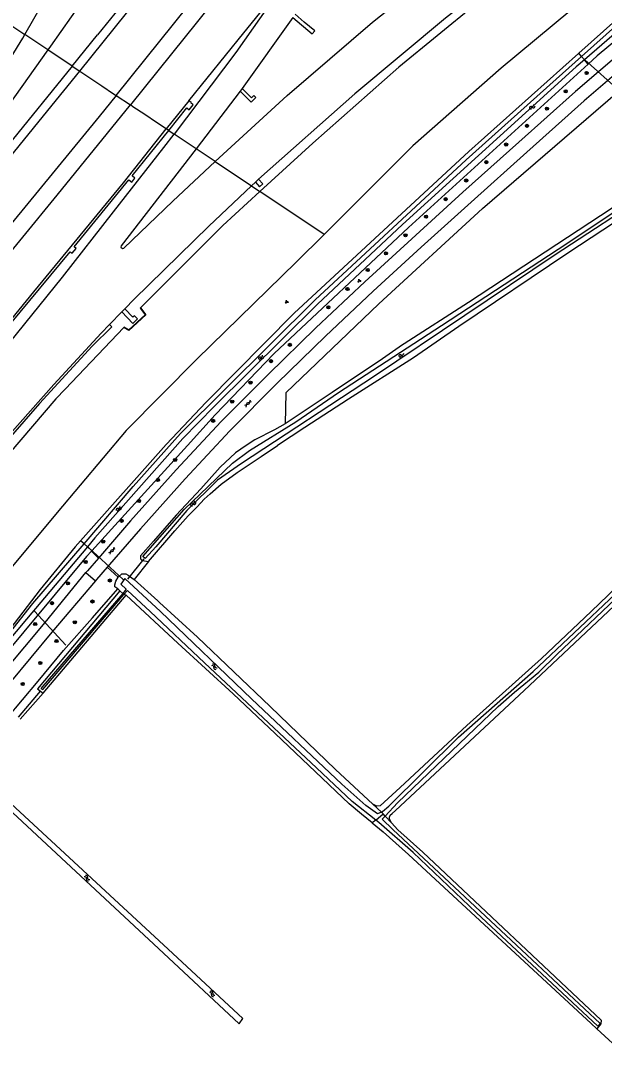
# Model space of a CAD drawing. Extents: x 135990 to 139000, y 393500 to 396000.
# Drawn here: x 136512.1 to 136661.2, y 395344.5 to 395608.5 of the extents above; entities that cross this region are included whole.
import ezdxf

# ---------------------------------------------------------------- set-up
doc = ezdxf.new("R2010")
doc.units = 0
for name, color, linetype in [('gg-knt-BGT kruinlijn', 7, 'Continuous'), ('gg-knt-bronhoudergrens', 7, 'Continuous'), ('gg-knt-verharding', 7, 'Continuous'), ('gg-kntw-bovenkant insteek waterloop', 7, 'Continuous'), ('gg-kntw-waterlijn', 7, 'Continuous'), ('gg-kwrk-duiker nz buis', 7, 'Continuous'), ('gt-grn-groengrens', 7, 'Continuous'), ('gt-grn-vlakafsluiter', 7, 'Continuous'), ('gt-grn-weggrens', 7, 'Continuous'), ('gt-symb-boom', 7, 'Continuous'), ('gt-symb-gesloten verharding', 7, 'Continuous'), ('gt-symb-groenvak', 7, 'Continuous'), ('gt-symb-watersymbool', 7, 'Continuous'), ('gx-grn-maaiveld', 7, 'Continuous')]:
    doc.layers.add(name, color=color, linetype=linetype)

# ---------------------------------------------------------------- blocks, each defined once
blk = doc.blocks.new('gt0-WA')
at = {"layer": 'gt-symb-watersymbool'}
for centre, start, end in [((-0.32, 0.02), 28.0725, 151.9275), ((0.43, 0.42), 208.0725, 331.9275), ((-0.32, -0.43), 28.0725, 151.9275), ((0.43, -0.03), 208.0725, 331.9275)]:
    blk.add_arc(centre, 0.425, start, end, dxfattribs=at)
blk = doc.blocks.new('gt0-BOOM')
at = {"layer": 'gt-symb-boom'}
for radius in [0.4, 0.2]:
    blk.add_circle((0, 0), radius, dxfattribs=at)
blk = doc.blocks.new('gt0-GESVH1')
at = {"layer": 'gt-symb-gesloten verharding'}
for p, q in [((-0.99, -0.26), (0.01, 0.24)), ((0.01, -0.26), (-0.99, 0.24)), ((0.01, 0.24), (1.01, -0.26)), ((1.01, 0.24), (0.01, -0.26))]:
    blk.add_line(p, q, dxfattribs=at)
blk = doc.blocks.new('gt0-GRVAK')
at = {"layer": 'gt-symb-groenvak'}
for p, q in [((-0.11, 0.19), (-0.23, 0.24)), ((-0.18, 0.15), (0.09, 0.15)), ((-0.09, 0.21), (-0.16, 0.32)), ((-0.05, 0.21), (-0.05, 0.39)), ((0, 0.21), (0.06, 0.32)), ((0.01, 0.19), (0.13, 0.24)), ((0.26, -0.05), (0.2, 0.06)), ((0.3, -0.05), (0.3, 0.13)), ((0.35, -0.05), (0.41, 0.06)), ((-0.25, -0.23), (-0.36, -0.18)), ((-0.32, -0.26), (-0.05, -0.26)), ((-0.23, -0.21), (-0.29, -0.09)), ((-0.18, -0.2), (-0.18, -0.02)), ((-0.14, -0.21), (-0.07, -0.09)), ((-0.12, -0.23), (0, -0.18)), ((0.24, -0.07), (0.12, -0.02)), ((0.17, -0.11), (0.44, -0.11)), ((0.37, -0.07), (0.49, -0.02))]:
    blk.add_line(p, q, dxfattribs=at)

msp = doc.modelspace()

# ---------------------------------------------------------------- linework, layer by layer
at = {"layer": 'gg-knt-BGT kruinlijn'}
for p, q in [((136551.675, 395629.56), (136531.747, 395604.823)), ((136628.322, 395612.551), (136608.693, 395596.561)), ((136525.296, 395596.866), (136531.747, 395604.823)), ((136525.296, 395596.866), (136508.887, 395576.627)), ((136608.693, 395596.561), (136586.749, 395577.184)), ((136573.254, 395564.826), (136586.749, 395577.184)), ((136573.254, 395564.826), (136563.806, 395556.175)), ((136563.806, 395556.175), (136542.748, 395535.133)), ((136544.07, 395533.322), (136539.761, 395529.367)), ((136542.748, 395535.133), (136544.07, 395533.322)), ((136538.475, 395530.162), (136523.508, 395514.359)), ((136539.761, 395529.367), (136538.475, 395530.162)), ((136523.508, 395514.359), (136521.161, 395511.876)), ((136521.161, 395511.876), (136503.696, 395491.543))]:
    msp.add_line(p, q, dxfattribs=at)
at = {"layer": 'gg-knt-bronhoudergrens'}
msp.add_line((136666.341, 395344.538), (136659.299, 395351.08), dxfattribs=at)
msp.add_lwpolyline([(136659.299, 395351.08), (136657.845, 395352.372), (136657.86, 395352.406)], dxfattribs=at)
at = {"layer": 'gg-knt-verharding'}
for p in [(136531.977, 395471.257), (136528.779, 395467.524)]:
    msp.add_line(p, (136529.173, 395468.008), dxfattribs=at)
for points in [[(136757.175, 395667.596), (136754.199, 395665.725), (136738.747, 395655.444), (136723.088, 395644.762), (136708.787, 395634.22), (136688.221, 395618.823), (136672.666, 395606.449), (136653.853, 395590.353), (136639.373, 395577.413), (136625.063, 395564.646), (136600.045, 395541.8), (136587.525, 395530.012), (136575.38, 395518.147), (136563.34, 395506.081), (136551.882, 395493.782), (136540.205, 395480.793), (136531.977, 395471.257)], [(136752.674, 395660.754), (136740.374, 395652.712), (136725.153, 395642.238), (136709.981, 395631.17), (136690.283, 395616.351), (136674.473, 395603.792), (136656.056, 395587.976), (136641.39, 395574.906), (136627.14, 395562.146), (136614.403, 395550.633), (136602.189, 395539.425), (136589.961, 395527.896), (136577.622, 395515.872), (136565.539, 395503.712), (136554.123, 395491.474), (136542.771, 395478.752), (136534.249, 395468.921)], [(136432.897, 395350.499), (136476.36, 395404.544), (136518.42, 395454.805), (136528.779, 395467.524)], [(136534.249, 395468.921), (136531.516, 395465.769), (136531.236, 395465.44)], [(136531.236, 395465.44), (136520.138, 395452.36), (136509.397, 395439.378), (136498.57, 395426.205), (136487.972, 395413.263), (136477.16, 395400.121), (136466.703, 395387.377), (136461.205, 395380.628), (136450.153, 395366.863), (136439.151, 395353.262), (136436.917, 395350.098)]]:
    msp.add_lwpolyline(points, dxfattribs=at)
at = {"layer": 'gg-kntw-bovenkant insteek waterloop'}
for p, q in [((136539.554, 395466.852), (136541.089, 395465.771)), ((136537.468, 395462.896), (136536.917, 395463.395)), ((136538.194, 395462.239), (136537.468, 395462.896)), ((136538.227, 395462.209), (136538.194, 395462.239)), ((136538.51, 395461.953), (136538.227, 395462.209)), ((136611.185, 395395.567), (136657.86, 395352.406)), ((136660.408, 395353.24), (136614.825, 395396.123))]:
    msp.add_line(p, q, dxfattribs=at)
for points in [[(136679.48, 395571.661), (136679.257, 395571.313), (136660.195, 395558.608), (136626.535, 395536.539), (136610.101, 395525.936)], [(136610.101, 395525.936), (136609.686, 395525.668), (136604.574, 395522.157), (136591.667, 395513.485), (136579.66, 395505.541)], [(136579.66, 395505.541), (136576.927, 395503.953), (136571.916, 395501.405), (136569.712, 395500)], [(136569.712, 395500), (136566.992, 395498.134), (136563.068, 395494.421), (136558.122, 395488.891), (136551.843, 395482.234), (136546.06, 395475.582), (136542.741, 395471.859), (136542.762, 395471.028), (136543.014, 395470.808)], [(136554.903, 395482.001), (136557.188, 395484.293), (136559.001, 395486.304), (136560.527, 395487.684), (136563.379, 395490.134), (136567.445, 395493.113), (136573.552, 395497.143), (136577.708, 395500)], [(136606.873, 395403.643), (136606.318, 395404.639), (136606.317, 395405.135), (136606.533, 395405.608), (136606.966, 395406.057), (136607.817, 395406.792), (136620.423, 395418.5), (136640.75, 395437.475), (136666.54, 395461.653), (136695.073, 395488.294), (136707.923, 395500)], [(136544.785, 395470.359), (136551.524, 395478.233), (136554.903, 395482.001)], [(136543.014, 395470.808), (136543.265, 395470.587), (136544.785, 395470.359)], [(136537.026, 395466.355), (136537.997, 395467.187), (136538.995, 395467.246), (136539.554, 395466.852)], [(136536.917, 395463.395), (136536.212, 395463.905), (136536.211, 395464.404), (136536.419, 395465.319), (136537.026, 395466.355)], [(136547.63, 395459.929), (136547.179, 395460.342), (136541.089, 395465.771)], [(136537.468, 395462.896), (136516.405, 395437.824), (136517.166, 395437.276), (136517.903, 395436.746)], [(136507.571, 395408.62), (136548.649, 395370.333), (136567.969, 395352.327), (136568.845, 395353.696), (136549.789, 395371.359), (136508.483, 395409.645)], [(136614.825, 395396.123), (136608.446, 395401.875), (136606.873, 395403.643)], [(136660.408, 395353.24), (136660.298, 395352.348), (136659.299, 395351.08)]]:
    msp.add_lwpolyline(points, dxfattribs=at)
at = {"layer": 'gg-kntw-waterlijn'}
for p, q in [((136539.086, 395463.275), (136538.194, 395462.239)), ((136538.51, 395461.953), (136539.393, 395462.986))]:
    msp.add_line(p, q, dxfattribs=at)
for points in [[(136604.272, 395406.389), (136603.292, 395405.906), (136600.258, 395408.083), (136594.154, 395413.491), (136571.124, 395435.295), (136547.843, 395457.641), (136538.707, 395466.02), (136537.685, 395464.59), (136539.086, 395463.275)], [(136538.194, 395462.239), (136517.303, 395437.985), (136517.783, 395437.694), (136538.51, 395461.953)]]:
    msp.add_lwpolyline(points, dxfattribs=at)
at = {"layer": 'gg-kwrk-duiker nz buis'}
for p, q in [((136665.174, 395590.491), (136656.193, 395598.456)), ((136529.44, 395473.932), (136538.325, 395465.771)), ((136543.581, 395471.075), (136539.407, 395465.875)), ((136523.648, 395448.991), (136515.682, 395457.684)), ((136511.581, 395430.605), (136517.166, 395437.276))]:
    msp.add_line(p, q, dxfattribs=at)
at = {"layer": 'gt-grn-groengrens'}
for p, q in [((136530.246, 395473.036), (136531.977, 395471.257)), ((136544.785, 395470.359), (136541.089, 395465.771)), ((136534.249, 395468.921), (136537.026, 395466.355))]:
    msp.add_line(p, q, dxfattribs=at)
for points in [[(136603.57, 395536.202), (136630.117, 395560.469), (136664.544, 395590.221)], [(136603.57, 395536.202), (136579.881, 395513.476), (136579.66, 395505.541)], [(136443.072, 395352.931), (136460.753, 395373.742), (136483.038, 395400.246), (136487.916, 395406.146), (136500, 395420.158), (136508.637, 395430.278), (136516.59, 395439.837), (136523.061, 395447.625), (136530.443, 395456.028), (136536.917, 395463.395)]]:
    msp.add_lwpolyline(points, dxfattribs=at)
at = {"layer": 'gt-grn-vlakafsluiter'}
msp.add_line((136605.228, 395405.379), (136606.873, 395403.643), dxfattribs=at)
at = {"layer": 'gt-grn-weggrens'}
msp.add_line((136528.779, 395467.524), (136531.236, 395465.44), dxfattribs=at)
at = {"layer": 'gx-grn-maaiveld'}
for p, q in [((136581.676, 395609.297), (136568.682, 395591.13)), ((136582.222, 395610.101), (136584.577, 395608.089)), ((136509.92, 395607.138), (136513.245, 395604.916)), ((136519.086, 395601.014), (136513.245, 395604.916)), ((136525.296, 395596.866), (136519.086, 395601.014)), ((136655.397, 395599.316), (136654.69, 395600.14)), ((136656.128, 395598.463), (136655.397, 395599.316)), ((136525.296, 395596.866), (136527.233, 395595.571)), ((136657.054, 395597.384), (136656.128, 395598.463)), ((136568.682, 395591.13), (136568.17, 395590.444)), ((136536.509, 395589.374), (136540.15, 395586.942)), ((136568.17, 395590.444), (136556.914, 395575.742)), ((136555.09, 395588.031), (136549.254, 395580.86)), ((136549.94, 395580.401), (136549.254, 395580.86)), ((136549.94, 395580.401), (136551.33, 395579.473)), ((136556.914, 395575.742), (136551.33, 395579.473)), ((136561.779, 395572.492), (136556.914, 395575.742)), ((136561.779, 395572.492), (136571.072, 395566.284)), ((136571.072, 395566.284), (136572.103, 395567.256)), ((136572.103, 395567.256), (136572.89, 395567.998)), ((136571.072, 395566.284), (136573.254, 395564.826)), ((136589.609, 395553.9), (136573.254, 395564.826)), ((136537.94, 395534.12), (136534.813, 395530.927)), ((136537.94, 395534.12), (136538.702, 395534.887)), ((136539.086, 395503.83), (136521.429, 395482.923)), ((136521.429, 395482.923), (136497.509, 395454.131)), ((136528.315, 395474.875), (136527.442, 395475.643)), ((136528.315, 395474.875), (136529.201, 395474.097)), ((136530.318, 395473.115), (136529.201, 395474.097)), ((136530.318, 395473.115), (136530.246, 395473.036)), ((136517.903, 395436.746), (136539.108, 395461.769)), ((136539.108, 395461.769), (136538.51, 395461.953)), ((136512.013, 395430.157), (136517.903, 395436.746)), ((136602.068, 395408.429), (136604.272, 395406.389)), ((136604.272, 395406.389), (136604.702, 395405.935)), ((136602.796, 395404.368), (136601.927, 395403.654)), ((136602.796, 395404.368), (136604.702, 395405.935)), ((136605.228, 395405.379), (136604.702, 395405.935))]:
    msp.add_line(p, q, dxfattribs=at)
for points in [[(136513.245, 395604.916), (136528.007, 395630.795), (136537.336, 395650.063), (136547.992, 395671.601), (136559.502, 395696.685), (136567.106, 395715.712), (136568.954, 395720.336), (136577.809, 395738.477), (136580.266, 395742.989), (136587.617, 395756.492), (136598.774, 395774.944), (136611.811, 395794.447), (136623.195, 395810.977), (136633.024, 395823.774), (136634.824, 395826.118), (136647.826, 395840.696), (136657.152, 395850.748), (136672.647, 395866.186), (136687.169, 395878.625)], [(136527.233, 395595.571), (136554.208, 395629.168), (136574.372, 395654.837), (136595.547, 395682.209), (136613.696, 395705.608), (136637.462, 395737.006), (136657.517, 395764.028), (136679.732, 395794.072), (136702.976, 395825.979), (136722.882, 395853.905)], [(136536.509, 395589.374), (136569.942, 395631.081), (136597.417, 395666.174), (136628.395, 395706.337), (136655.985, 395742.956), (136685.866, 395783.463), (136712.793, 395820.441), (136732.493, 395848.127)], [(136735.822, 395845.297), (136711.669, 395811.781), (136685.558, 395775.928), (136656.981, 395737.294), (136625.896, 395695.997), (136596, 395657.271), (136567.734, 395621.387), (136540.15, 395586.942)], [(136618.312, 395744.151), (136605.12, 395725.986), (136603.174, 395723.306), (136589.736, 395704.252), (136577.291, 395686.923), (136563.448, 395666.988), (136548.615, 395644.96), (136532.923, 395620.763), (136519.733, 395601.919), (136519.086, 395601.014)], [(136561.779, 395572.492), (136580.224, 395589.356), (136601.999, 395608.116), (136630.463, 395630.764), (136657.754, 395651.321), (136683.076, 395669.103), (136710.588, 395686.969), (136732.228, 395700.161), (136757.672, 395714.826), (136785.084, 395729.633), (136784.582, 395730.596)], [(136790.254, 395718.369), (136789.261, 395717.787), (136786.328, 395716.201), (136785.714, 395717.11), (136762.722, 395704.794), (136737.608, 395690.436), (136707.744, 395672.142), (136676.42, 395651.04), (136645.768, 395628.792), (136620.621, 395609.077), (136597.477, 395589.796), (136572.89, 395567.998)], [(136781.46, 395700.281), (136742.623, 395677.373), (136712.788, 395658.068), (136691.958, 395643.83), (136634.801, 395596.306), (136612.266, 395576.516), (136589.609, 395553.9)], [(136654.69, 395600.14), (136667.302, 395611.395), (136699.598, 395636.646), (136718.84, 395650.627), (136740.803, 395665.641)], [(136655.397, 395599.316), (136667.949, 395610.519), (136700.183, 395635.971), (136726.311, 395654.357), (136741.418, 395664.736)], [(136741.994, 395663.888), (136735.982, 395659.837), (136714.104, 395644.393), (136702.011, 395635.856), (136689.186, 395626.09), (136682.068, 395620.67), (136670.7, 395611.072), (136656.128, 395598.463)], [(136742.838, 395662.646), (136720.89, 395647.302), (136687.11, 395622.561), (136659.33, 395599.451), (136657.054, 395597.384)], [(136555.09, 395588.031), (136569.158, 395605.335), (136577.325, 395615.505), (136577.581, 395615.338), (136567.083, 395600.363), (136551.33, 395579.473)], [(136581.676, 395609.297), (136586.571, 395605.08), (136587.222, 395605.83), (136584.577, 395608.089)], [(136519.086, 395601.014), (136503.822, 395579.656), (136501.359, 395576.322), (136500.119, 395575.983), (136497.537, 395577.425), (136497.594, 395578.972), (136502.734, 395587.888), (136512.719, 395603.995), (136513.245, 395604.916)], [(136527.442, 395475.643), (136549.275, 395500.213), (136559.493, 395511.03), (136582, 395533.806), (136626.625, 395575.096), (136654.628, 395600.085), (136654.69, 395600.14)], [(136528.315, 395474.875), (136540.896, 395489.561), (136552.943, 395503.056), (136587.309, 395537.192), (136625.864, 395572.957), (136648.922, 395593.537), (136655.397, 395599.316)], [(136656.128, 395598.463), (136654.035, 395596.652), (136609.618, 395556.405), (136587.976, 395536.116), (136561.577, 395509.942), (136553.514, 395501.792), (136531.117, 395476.374), (136529.201, 395474.097)], [(136657.054, 395597.384), (136611.14, 395555.681), (136576.86, 395523.452), (136561.83, 395507.78), (136554.758, 395500), (136530.318, 395473.115)], [(136447.653, 395498.795), (136463.577, 395518.208), (136479.397, 395537.194), (136486.196, 395545.438), (136500.682, 395563.005), (136519.084, 395585.503), (136527.233, 395595.571)], [(136527.233, 395595.571), (136529.816, 395593.846), (136532.861, 395591.811), (136535.865, 395589.805), (136536.509, 395589.374)], [(136568.682, 395591.13), (136571.078, 395588.755), (136571.662, 395589.344), (136572.196, 395588.815), (136571.015, 395587.623), (136568.17, 395590.444)], [(136536.509, 395589.374), (136532.194, 395584.018), (136509.742, 395556.579), (136494.7, 395538.355), (136489.07, 395531.535), (136474.395, 395513.676), (136457.565, 395493.395), (136437.862, 395469.584), (136415.847, 395442.993), (136393.848, 395416.601), (136373.597, 395392.407)], [(136375.298, 395387.78), (136392.103, 395407.69), (136416.809, 395437.524), (136439.892, 395465.357), (136462.782, 395492.973), (136484.545, 395519.216), (136498.073, 395535.545), (136503.802, 395542.458), (136521.467, 395563.936), (136540.15, 395586.942)], [(136549.254, 395580.86), (136546.849, 395582.467), (136543.849, 395584.471), (136540.814, 395586.498), (136540.15, 395586.942)], [(136549.94, 395580.401), (136554.61, 395586.183), (136555.183, 395585.72), (136556.19, 395586.966), (136555.579, 395587.459), (136555.697, 395587.605), (136555.09, 395588.031)], [(136379.615, 395376.034), (136402.841, 395403.816), (136428.595, 395435.008), (136451.622, 395462.435), (136470.266, 395484.544), (136488.303, 395506.282), (136504.935, 395526.398), (136515.484, 395539.226), (136538.365, 395567.037), (136549.254, 395580.86)], [(136509.524, 395531.065), (136524.776, 395549.435), (136525.278, 395549.07), (136526.339, 395550.317), (136525.825, 395550.71), (136539.784, 395567.858), (136540.54, 395567.243), (136541.329, 395568.213), (136540.585, 395568.819), (136549.94, 395580.401)], [(136381.05, 395372.132), (136402.065, 395396.983), (136428.665, 395429.199), (136452.118, 395457.392), (136471.783, 395481.049), (136496.711, 395511.122), (136508.951, 395525.721), (136509.319, 395526.178), (136522.849, 395542.975), (136535.834, 395559.66), (136548.739, 395576.067), (136551.33, 395579.473)], [(136556.914, 395575.742), (136537.812, 395550.983), (136537.68, 395550.629), (136538.128, 395550.256), (136538.447, 395550.366), (136550.991, 395562.388), (136561.779, 395572.492)], [(136681.31, 395570.002), (136673.395, 395564.835), (136648.644, 395548.677), (136602.494, 395517.709), (136568.498, 395495.429), (136562.382, 395491.133), (136554.549, 395483.355), (136546.699, 395474.144), (136543.964, 395471.144), (136543.33, 395471.613), (136553.923, 395483.656), (136566.223, 395495.492), (136570.533, 395498.747), (136582.404, 395506.063), (136593.302, 395513.489), (136619.564, 395530.637), (136651.575, 395551.538), (136676.079, 395567.871), (136680.34, 395570.711), (136680.52, 395570.984)], [(136572.103, 395567.256), (136573.156, 395566.076), (136573.963, 395566.796), (136572.89, 395567.998)], [(136682.173, 395568.93), (136672.71, 395562.783), (136651.898, 395549.072), (136624.018, 395530.387), (136612.496, 395522.386), (136595.825, 395511.781), (136584.696, 395504.601), (136577.708, 395500)], [(136571.072, 395566.284), (136560.169, 395556.006), (136541.146, 395537.348), (136538.702, 395534.887)], [(136589.609, 395553.9), (136582.487, 395546.79), (136557.141, 395522.053), (136539.086, 395503.83)], [(136537.94, 395534.12), (136540.774, 395531.14), (136541.998, 395532.304), (136541.205, 395533.138), (136540.764, 395532.718), (136538.702, 395534.887)], [(136542.748, 395535.133), (136542.667, 395535.074), (136543.937, 395533.335), (136539.749, 395529.492), (136538.528, 395530.247), (136538.475, 395530.162)], [(136386.299, 395357.849), (136393.732, 395367.087), (136419.523, 395395.306), (136438.738, 395418.347), (136451.468, 395433.806), (136480.258, 395468.524), (136502.804, 395495.407), (136505.964, 395499.125), (136520.609, 395515.577), (136532.665, 395528.666), (136534.813, 395530.927)], [(136534.813, 395530.927), (136535.459, 395530.31), (136530.395, 395525.33), (136521.7, 395515.865), (136516.949, 395510.695), (136502.578, 395494.258), (136489.322, 395478.282), (136462.294, 395445.739), (136442.779, 395422.405), (136438.179, 395416.83)], [(136727.914, 395522.3), (136720.85, 395515.437), (136706.253, 395502.631), (136703.328, 395500), (136684.167, 395482.302), (136666.519, 395465.965), (136657.839, 395457.592), (136645.181, 395445.643), (136626.093, 395428.529), (136609.081, 395412.631), (136603.942, 395408.023), (136603.056, 395407.922), (136602.068, 395408.429)], [(136604.272, 395406.389), (136604.516, 395406.51), (136606.153, 395407.885), (136623.929, 395425.52), (136642.995, 395442.291), (136663.918, 395462.069), (136699.149, 395494.887), (136713.969, 395508.106), (136722.452, 395515.798), (136727.184, 395520.344), (136728.567, 395521.673)], [(136605.228, 395405.379), (136608.383, 395408.748), (136634.104, 395433.344), (136638.247, 395436.968), (136644.494, 395442.142), (136649.069, 395446.656), (136667.346, 395463.987), (136675.046, 395471.289), (136699.253, 395493.685), (136715.499, 395508.475), (136725.771, 395517.826), (136729.16, 395521.103)], [(136527.442, 395475.643), (136526.08, 395474.11), (136517.08, 395463.235), (136509.39, 395453.074), (136489.07, 395429.023), (136427.209, 395356.86)], [(136428.069, 395356.181), (136446.18, 395377.559), (136509.32, 395452.093), (136515.278, 395459.658), (136528.315, 395474.875)], [(136529.201, 395474.097), (136513.651, 395455.611), (136485.473, 395422.115), (136453.2, 395384.123), (136428.898, 395355.513)], [(136530.246, 395473.036), (136528.95, 395471.61), (136504.9, 395442.813), (136493.77, 395429.815), (136437.04, 395359.805), (136431.712, 395353.397)], [(136601.927, 395403.654), (136599.182, 395405.897), (136595.993, 395408.53), (136577.107, 395426.453), (136566.424, 395436.555), (136552.242, 395449.512), (136539.108, 395461.769)], [(136602.796, 395404.368), (136596.801, 395409.091), (136587.657, 395417.675), (136559.052, 395444.53), (136545.168, 395457.565), (136539.393, 395462.986)], [(136602.068, 395408.429), (136592.575, 395417.289), (136575.845, 395433.312), (136557.311, 395451.059), (136547.63, 395459.929)], [(136601.927, 395403.654), (136604.727, 395401.365), (136611.185, 395395.567)], [(136605.228, 395405.379), (136604.442, 395404.54), (136607.183, 395401.973), (136637.357, 395373.715), (136652.11, 395359.898), (136660.133, 395352.384), (136659.511, 395351.72), (136628.494, 395380.768), (136612.372, 395396.054), (136603.642, 395403.702), (136602.796, 395404.368)]]:
    msp.add_lwpolyline(points, dxfattribs=at)

# ---------------------------------------------------------------- block references
at = {"layer": 'gt-symb-boom'}
for p in [(136656.671, 395595.115), (136651.319, 395590.44), (136646.536, 395586.004), (136641.463, 395581.62), (136636.114, 395576.83), (136631.045, 395572.332), (136625.919, 395567.66), (136620.693, 395562.89), (136615.672, 395558.398), (136610.419, 395553.676), (136605.417, 395549.082), (136600.776, 395544.789), (136595.584, 395539.947), (136590.718, 395535.275), (136580.876, 395525.693), (136576.056, 395521.511), (136570.835, 395516.057), (136566.145, 395511.194), (136561.311, 395506.283), (136551.59, 395496.304), (136547.191, 395491.176), (136542.368, 395485.833), (136537.91, 395480.745), (136533.211, 395475.462), (136528.742, 395470.266), (136524.214, 395464.813), (136534.9, 395465.534), (136520.118, 395459.729), (136530.467, 395460.165), (136515.853, 395454.397), (136525.985, 395454.859), (136521.285, 395450.074), (136517.156, 395444.461), (136512.67, 395439.1)]:
    msp.add_blockref('gt0-BOOM', p, dxfattribs=at)
at = {"layer": 'gt-symb-gesloten verharding'}
for p, rotation in [((136570.187, 395510.704), 45.72932696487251), ((136535.441, 395473.119), 47.95744984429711)]:
    msp.add_blockref('gt0-GESVH1', p, dxfattribs=dict(at, rotation=rotation))
at = {"layer": 'gt-symb-groenvak'}
for p in [(136598.581, 395542.065), (136580.056, 395536.681)]:
    msp.add_blockref('gt0-GRVAK', p, dxfattribs=at)
at = {"layer": 'gt-symb-watersymbool'}
for p, rotation in [((136642.732, 395586.369), 42.242843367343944), ((136573.504, 395522.351), 45.0000000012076), ((136609.405, 395522.938), 32.46679945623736), ((136556.176, 395485.076), 47.95744984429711), ((136537.149, 395483.755), 50.96448710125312), ((136561.563, 395443.536), -36.78969964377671), ((136529.126, 395389.477), 137.0251738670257), ((136561.06, 395359.966), 137.0251738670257)]:
    msp.add_blockref('gt0-WA', p, dxfattribs=dict(at, rotation=rotation))

doc.saveas('drawing.dxf')
